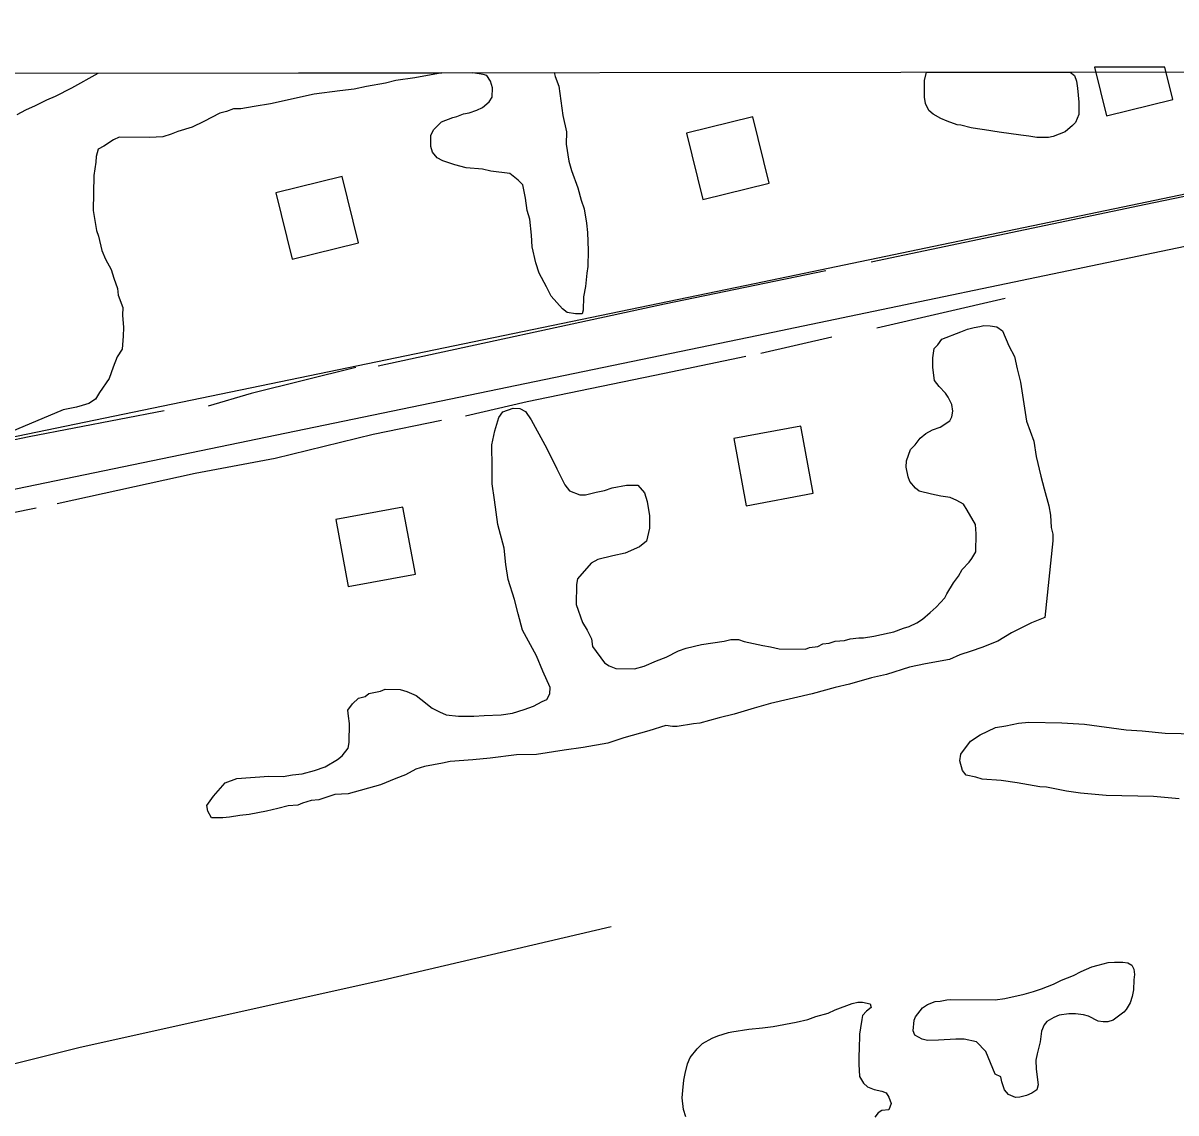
# Model space of a CAD drawing. Extents: x 3297753 to 3335611, y 652252 to 677623.
# Drawn here: x 3304548 to 3305223, y 675209 to 675847 of the extents above; entities that cross this region are included whole.
import ezdxf

# ---------------------------------------------------------------- set-up
doc = ezdxf.new("R2010")
doc.units = 0
for name, color, linetype in [('V-BLDG-OTLN', 7, 'Continuous'), ('V-GRID-FRAM', 7, 'Continuous'), ('V-ROAD-CNTR', 7, 'Continuous'), ('V-SITE-VEGE', 7, 'Continuous'), ('V-TOPO-SHOR', 7, 'Continuous')]:
    doc.layers.add(name, color=color, linetype=linetype)

msp = doc.modelspace()

# ---------------------------------------------------------------- linework, layer by layer
at = {"layer": 'V-BLDG-OTLN'}
msp.add_line((3305216.67, 675821.26), (3305175.48, 675821.22), dxfattribs=at)
for points in [[(3305175.48, 675821.22), (3305182.53, 675792.68)], [(3305182.53, 675792.68), (3305221.36, 675802.28), (3305216.67, 675821.26)]]:
    msp.add_lwpolyline(points, dxfattribs=at)
for points in [[(3304946.21, 675743.58), (3304985.04, 675753.18), (3304975.44, 675792.01), (3304936.61, 675782.41)], [(3304705.71, 675708.72), (3304744.54, 675718.32), (3304734.95, 675757.15), (3304696.11, 675747.55)], [(3305003.52, 675610.88), (3304964.2, 675603.57), (3304971.5, 675564.24), (3305010.83, 675571.55)], [(3304770.56, 675563.49), (3304731.23, 675556.19), (3304738.54, 675516.86), (3304777.86, 675524.17)]]:
    msp.add_lwpolyline(points, close=True, dxfattribs=at)
at = {"layer": 'V-GRID-FRAM'}
msp.add_lwpolyline([(3301859.64, 675814.9), (3333399.09, 675847.01), (3333425.54, 657662.73), (3301870.22, 657630.6), (3301859.64, 675814.9)], dxfattribs=at)
at = {"layer": 'V-ROAD-CNTR'}
for points in [[(3304089.75, 675508.33), (3304148.23, 675518.96), (3304527.08, 675601.44), (3304971.63, 675693.44), (3305454.56, 675794.08), (3305573.8, 675819.42)], [(3304095.11, 675478.81), (3304154.11, 675489.53), (3304533.31, 675572.09), (3304977.73, 675664.07), (3305460.73, 675764.73), (3305706.23, 675816.89)]]:
    msp.add_lwpolyline(points, dxfattribs=at)
at = {"layer": 'V-SITE-VEGE'}
for p, q in [((3304576.58, 675808.97), (3304592.06, 675817.68)), ((3304592.06, 675817.68), (3304793.28, 675817.89)), ((3304777.51, 675814.86), (3304766.39, 675813.39)), ((3304791.42, 675817.39), (3304777.51, 675814.86)), ((3304793.28, 675817.89), (3304791.42, 675817.39)), ((3304811.43, 675817.9), (3304859.12, 675817.95)), ((3304817.49, 675816.93), (3304811.43, 675817.9)), ((3304819.7, 675816.34), (3304817.49, 675816.93)), ((3304821.85, 675812.97), (3304819.7, 675816.34)), ((3304859.12, 675817.95), (3304859.63, 675815.63)), ((3304859.63, 675815.63), (3304861.75, 675810.05)), ((3305075.92, 675813.37), (3305077.08, 675818.17)), ((3305077.08, 675818.17), (3305161.13, 675818.26)), ((3305161.13, 675818.26), (3305163.75, 675816.37)), ((3305163.75, 675816.37), (3305164.9, 675812.9)), ((3304567.07, 675804.15), (3304576.58, 675808.97)), ((3304741.89, 675808.28), (3304733.55, 675807.32)), ((3304749.13, 675809.81), (3304741.89, 675808.28)), ((3304760.26, 675811.84), (3304749.13, 675809.81)), ((3304766.39, 675813.39), (3304760.26, 675811.84)), ((3304822.9, 675809.07), (3304821.85, 675812.97)), ((3304822.8, 675803.52), (3304822.9, 675809.07)), ((3304861.75, 675810.05), (3304864.22, 675792.81)), ((3305075.89, 675803.64), (3305075.92, 675813.37)), ((3305164.9, 675812.9), (3305165.59, 675808.95)), ((3305165.59, 675808.95), (3305166.26, 675800.61)), ((3304555.32, 675798.81), (3304562.04, 675802.02)), ((3304562.04, 675802.02), (3304567.07, 675804.15)), ((3304718.54, 675805.36), (3304692.92, 675799.71)), ((3304733.55, 675807.32), (3304718.54, 675805.36)), ((3304821.08, 675800.78), (3304822.8, 675803.52)), ((3305076.58, 675799.92), (3305075.89, 675803.64)), ((3304544.69, 675793.45), (3304549.73, 675796.13)), ((3304549.73, 675796.13), (3304555.32, 675798.81)), ((3304667.32, 675795.17), (3304663.42, 675794.13)), ((3304671.23, 675796.76), (3304667.32, 675795.17)), ((3304675.67, 675796.69), (3304671.23, 675796.76)), ((3304683.46, 675798.21), (3304675.67, 675796.69)), ((3304692.92, 675799.71), (3304683.46, 675798.21)), ((3304809.32, 675794.33), (3304813.79, 675795.92)), ((3304813.79, 675795.92), (3304817.15, 675797.52)), ((3304817.15, 675797.52), (3304821.08, 675800.78)), ((3305078.42, 675795.75), (3305076.58, 675799.92)), ((3305080.96, 675793.66), (3305078.42, 675795.75)), ((3305166.26, 675800.61), (3305166.24, 675793.43)), ((3304653.9, 675789.3), (3304647.19, 675786.09)), ((3304663.42, 675794.13), (3304653.9, 675789.3)), ((3304788.63, 675784.71), (3304793.14, 675789.07)), ((3304793.14, 675789.07), (3304799.85, 675791.72)), ((3304799.85, 675791.72), (3304802.07, 675792.24)), ((3304802.07, 675792.24), (3304805.98, 675793.83)), ((3304805.98, 675793.83), (3304809.32, 675794.33)), ((3304864.22, 675792.81), (3304866.27, 675783.34)), ((3305085.59, 675791.09), (3305080.96, 675793.66)), ((3305089.29, 675789.46), (3305085.59, 675791.09)), ((3305095.08, 675787.36), (3305089.29, 675789.46)), ((3305164.37, 675788.8), (3305162.52, 675786.95)), ((3305166.24, 675793.43), (3305164.37, 675788.8)), ((3304634.91, 675781.87), (3304629.89, 675780.3)), ((3304638.82, 675783.46), (3304634.91, 675781.87)), ((3304647.19, 675786.09), (3304638.82, 675783.46)), ((3304786.79, 675774.76), (3304786.9, 675781.41)), ((3304786.9, 675781.41), (3304788.63, 675784.71)), ((3304866.27, 675783.34), (3304866.14, 675776.13)), ((3305097.17, 675787.12), (3305095.08, 675787.36)), ((3305103.19, 675785.72), (3305097.17, 675787.12)), ((3305106.89, 675785.01), (3305103.19, 675785.72)), ((3305111.06, 675784.54), (3305106.89, 675785.01)), ((3305119.63, 675783.12), (3305111.06, 675784.54)), ((3305132.37, 675781.24), (3305119.63, 675783.12)), ((3305137.01, 675780.76), (3305132.37, 675781.24)), ((3305158.33, 675783.25), (3305151.37, 675780.49)), ((3305162.52, 675786.95), (3305158.33, 675783.25)), ((3304595.4, 675774.8), (3304592.04, 675773.2)), ((3304601.01, 675778.58), (3304595.4, 675774.8)), ((3304604.37, 675780.19), (3304601.01, 675778.58)), ((3304622.12, 675779.88), (3304604.37, 675780.19)), ((3304629.89, 675780.3), (3304622.12, 675779.88)), ((3304787.84, 675771.41), (3304786.79, 675774.76)), ((3304866.14, 675776.13), (3304867.63, 675766.12)), ((3305141.64, 675780.05), (3305137.01, 675780.76)), ((3305148.59, 675780.03), (3305141.64, 675780.05)), ((3305151.37, 675780.49), (3305148.59, 675780.03)), ((3304590.85, 675768.78), (3304590.8, 675765.45)), ((3304592.04, 675773.2), (3304590.85, 675768.78)), ((3304790.55, 675768.03), (3304787.84, 675771.41)), ((3304793.85, 675766.31), (3304790.55, 675768.03)), ((3304590.8, 675765.45), (3304589.55, 675757.71)), ((3304801.02, 675763.96), (3304793.85, 675766.31)), ((3304807.65, 675762.18), (3304801.02, 675763.96)), ((3304817.07, 675761.46), (3304807.65, 675762.18)), ((3304822.04, 675760.26), (3304817.07, 675761.46)), ((3304867.63, 675766.12), (3304869.2, 675760.55)), ((3304589.55, 675757.71), (3304589.19, 675737.19)), ((3304833.11, 675758.96), (3304822.04, 675760.26)), ((3304838.03, 675754.99), (3304833.11, 675758.96)), ((3304840.75, 675752.17), (3304838.03, 675754.99)), ((3304869.2, 675760.55), (3304872.9, 675750.49)), ((3304842.28, 675744.38), (3304840.75, 675752.17)), ((3304872.9, 675750.49), (3304874.99, 675743.24)), ((3304843.26, 675737.15), (3304842.28, 675744.38)), ((3304874.99, 675743.24), (3304876.57, 675738.22)), ((3304589.19, 675737.19), (3304591.2, 675725.5)), ((3304844.84, 675732.13), (3304843.26, 675737.15)), ((3304876.57, 675738.22), (3304878.08, 675729.88)), ((3304845.78, 675722.68), (3304844.84, 675732.13)), ((3304878.08, 675729.88), (3304878.54, 675724.32)), ((3304591.2, 675725.5), (3304592.25, 675722.15)), ((3304592.25, 675722.15), (3304594.32, 675713.8)), ((3304846.22, 675716.01), (3304845.78, 675722.68)), ((3304878.54, 675724.32), (3304878.91, 675713.77)), ((3304594.32, 675713.8), (3304596.45, 675708.77)), ((3304848.27, 675706.55), (3304846.22, 675716.01)), ((3304878.91, 675713.77), (3304878.75, 675704.35)), ((3304596.45, 675708.77), (3304599.68, 675702.61)), ((3304599.68, 675702.61), (3304601.25, 675697.58)), ((3304850.38, 675700.41), (3304848.27, 675706.55)), ((3304854.68, 675692.57), (3304850.38, 675700.41)), ((3304878.12, 675700.47), (3304877.43, 675692.72)), ((3304878.75, 675704.35), (3304878.12, 675700.47)), ((3304601.25, 675697.58), (3304603.36, 675691.45)), ((3304603.36, 675691.45), (3304603.85, 675687.55)), ((3304603.85, 675687.55), (3304606.49, 675680.3)), ((3304857.36, 675686.97), (3304854.68, 675692.57)), ((3304863.89, 675679.64), (3304857.36, 675686.97)), ((3304876.21, 675686.64), (3304876.08, 675678.87)), ((3304877.43, 675692.72), (3304876.21, 675686.64)), ((3304606.49, 675680.3), (3304606.41, 675675.86)), ((3304606.41, 675675.86), (3304606.84, 675668.64)), ((3304866.62, 675677.38), (3304863.89, 675679.64)), ((3304871.6, 675676.73), (3304866.62, 675677.38)), ((3304875.48, 675676.67), (3304871.6, 675676.73)), ((3304876.08, 675678.87), (3304875.48, 675676.67)), ((3304606.84, 675668.64), (3304606.75, 675663.65)), ((3304606.75, 675663.65), (3304606.06, 675655.89)), ((3304606.06, 675655.89), (3304603.21, 675651.51)), ((3304603.21, 675651.51), (3304600.88, 675645.45)), ((3304600.88, 675645.45), (3304598.55, 675638.83)), ((3304598.55, 675638.83), (3304592.86, 675630.61)), ((3304590.57, 675626.77), (3304586.64, 675624.06)), ((3304592.86, 675630.61), (3304590.57, 675626.77)), ((3304571.6, 675620.44), (3304528.56, 675602.34)), ((3304579.39, 675621.97), (3304571.6, 675620.44)), ((3304582.74, 675623.02), (3304579.39, 675621.97)), ((3304586.64, 675624.06), (3304582.74, 675623.02)), ((3305123.64, 675435.41), (3305130.88, 675436.95)), ((3305130.88, 675436.95), (3305136.99, 675437.39)), ((3305136.99, 675437.39), (3305156.4, 675437.05)), ((3305156.4, 675437.05), (3305169.7, 675436.26)), ((3305102.96, 675426.35), (3305108.57, 675430.13)), ((3305108.57, 675430.13), (3305117.52, 675434.41)), ((3305117.52, 675434.41), (3305123.64, 675435.41)), ((3305169.7, 675436.26), (3305194.06, 675433.06)), ((3305194.06, 675433.06), (3305203.48, 675432.34)), ((3305203.48, 675432.34), (3305216.77, 675431)), ((3305216.77, 675431), (3305235.62, 675430.67)), ((3305097.28, 675418.68), (3305102.96, 675426.35)), ((3305096.65, 675414.81), (3305097.28, 675418.68)), ((3305098.22, 675409.23), (3305096.65, 675414.81)), ((3305100.39, 675406.42), (3305098.22, 675409.23)), ((3305105.92, 675405.21), (3305100.39, 675406.42)), ((3305109.78, 675404.04), (3305105.92, 675405.21)), ((3305120.86, 675403.29), (3305109.78, 675404.04)), ((3305130.27, 675402.01), (3305120.86, 675403.29)), ((3305143.54, 675399.56), (3305130.27, 675402.01)), ((3305147.42, 675399.49), (3305143.54, 675399.56)), ((3305159.03, 675397.07), (3305147.42, 675399.49)), ((3305167.33, 675395.81), (3305159.03, 675397.07)), ((3305182.28, 675394.44), (3305167.33, 675395.81)), ((3305210.01, 675393.95), (3305182.28, 675394.44)), ((3305224.96, 675392.58), (3305210.01, 675393.95))]:
    msp.add_line(p, q, dxfattribs=at)
for points in [[(3305066.3, 675581.21), (3305065.29, 675586.78), (3305065.36, 675590.66), (3305067.69, 675597.28), (3305070.52, 675600), (3305073.36, 675603.83), (3305076.73, 675606.55), (3305080.66, 675608.7), (3305085.12, 675610.28), (3305090.73, 675614.07), (3305091.88, 675616.27), (3305092.49, 675619.58), (3305092.01, 675623.48), (3305089.87, 675627.95), (3305088.25, 675630.2), (3305084.43, 675634.15), (3305081.72, 675637.53), (3305080.75, 675645.31), (3305080.84, 675650.86), (3305081.5, 675656.39), (3305083.75, 675658.57), (3305086.03, 675661.86), (3305097.2, 675666.1), (3305101.11, 675667.7), (3305105.01, 675668.74), (3305108.35, 675669.23), (3305110.58, 675669.75), (3305114.46, 675669.68), (3305118.33, 675669.06), (3305121.62, 675666.78), (3305125.34, 675657.84), (3305128.57, 675651.68), (3305130.1, 675644.44), (3305132.18, 675636.64), (3305135.66, 675613.83), (3305139.9, 675602.1), (3305141.41, 675593.2), (3305143.97, 675581.51), (3305146.06, 675574.26), (3305148.66, 675564.23), (3305149.67, 675558.66), (3305150.1, 675551.44), (3305151.14, 675547.54), (3305151.07, 675543.66), (3305146.4, 675498.81)], [(3304835.92, 675509.27), (3304832.24, 675520.99), (3304830.73, 675529.89), (3304829.79, 675539.34), (3304826.15, 675553.27), (3304824.19, 675567.73), (3304822.69, 675577.19), (3304822.86, 675586.61), (3304822.54, 675599.93), (3304824.35, 675608.22), (3304826.71, 675615.95), (3304828.98, 675619.24), (3304835.12, 675621.35), (3304839, 675621.28), (3304842.3, 675619.56), (3304845.54, 675614.51), (3304853.6, 675599.94), (3304857.36, 675592.66), (3304860.57, 675585.95), (3304865.4, 675576.43), (3304868.11, 675573.06), (3304874.17, 675570.73), (3304877.5, 675570.67), (3304883.63, 675572.23), (3304888.64, 675573.25), (3304893.1, 675574.83), (3304901.45, 675576.35), (3304908.11, 675576.23), (3304911.91, 675571.73), (3304913.49, 675566.71), (3304915, 675558.36), (3304914.88, 675551.15), (3304913.08, 675543.42), (3304909.14, 675540.16), (3304900.75, 675536.42), (3304893.51, 675534.89), (3304884.6, 675532.82), (3304880.68, 675530.67), (3304872.75, 675521.38), (3304872.13, 675518.07), (3304871.93, 675506.42), (3304875.63, 675495.81), (3304878.32, 675491.33), (3304881, 675486.29), (3304881.48, 675481.84), (3304888.52, 675472.29), (3304891.27, 675470.58), (3304895.12, 675468.84), (3304906.21, 675468.65), (3304911.79, 675470.21), (3304919.06, 675473.41), (3304924.64, 675475.53), (3304931.92, 675479.29), (3304936.38, 675480.87), (3304945.3, 675482.93), (3304958.65, 675484.92), (3304962.55, 675485.96), (3304966.98, 675485.88), (3304970.29, 675484.71), (3304981.34, 675482.3), (3304985.77, 675481.67), (3304990.74, 675480.47), (3305006.27, 675480.2), (3305008.51, 675481.27), (3305013.51, 675481.73), (3305016.31, 675483.35), (3305020.2, 675483.83), (3305023.55, 675484.88), (3305029.11, 675485.34), (3305032.45, 675486.39), (3305037.45, 675486.86), (3305040.23, 675486.81), (3305046.35, 675487.82), (3305055.26, 675489.87), (3305058.04, 675490.38), (3305063.63, 675492.5), (3305066.97, 675493.55), (3305071.45, 675495.69), (3305074.82, 675497.85), (3305079.32, 675501.65), (3305082.71, 675504.92), (3305087.8, 675510.38), (3305088.95, 675512.58), (3305092.95, 675519.17), (3305095.79, 675523), (3305098.07, 675526.84), (3305102.03, 675531.21), (3305103.74, 675533.4), (3305106.02, 675537.24), (3305106.21, 675547.78), (3305105.75, 675553.33), (3305100.91, 675561.74), (3305098.75, 675565.11), (3305094.9, 675567.4), (3305091.05, 675569.13), (3305085.52, 675569.78), (3305079.99, 675570.99), (3305072.81, 675572.78), (3305070.62, 675574.48), (3305067.36, 675578.42), (3305066.3, 675581.21)], [(3305146.4, 675498.81), (3305138.57, 675495.62), (3305126.82, 675489.72), (3305118.97, 675484.87), (3305109.47, 675481.15), (3305103.33, 675479.04), (3305096.64, 675476.94), (3305090.49, 675474.27), (3305076.58, 675471.75), (3305067.11, 675469.69), (3305053.72, 675465.49), (3305044.81, 675463.43), (3305031.98, 675459.77), (3305023.63, 675457.7), (3305010.25, 675454.05), (3304985.74, 675448.38), (3304976.26, 675445.78), (3304964.55, 675442.1), (3304955.64, 675440.04), (3304944.48, 675436.91), (3304940.59, 675436.42), (3304931.14, 675434.92), (3304928.36, 675434.97), (3304924.49, 675435.59), (3304914.45, 675432.44), (3304899.95, 675428.26), (3304890.46, 675425.1), (3304876, 675422.58), (3304864.88, 675421.11), (3304848.75, 675418.62), (3304837.09, 675418.27), (3304821.52, 675416.33), (3304811.52, 675415.39), (3304798.19, 675414.52), (3304793.73, 675413.49), (3304783.16, 675411.45), (3304778.14, 675409.88), (3304771.98, 675406.66), (3304766.39, 675404.54), (3304757.45, 675400.81), (3304738.5, 675395.6), (3304730.73, 675395.18), (3304721.24, 675392.02), (3304716.79, 675391.54), (3304711.77, 675389.97), (3304708.98, 675388.91), (3304703.42, 675388.45), (3304697.29, 675386.9), (3304690.61, 675385.35), (3304680.59, 675383.31), (3304675.03, 675382.85), (3304668.91, 675381.85), (3304665.02, 675381.36), (3304658.37, 675381.48), (3304656.21, 675385.4), (3304655.72, 675388.74), (3304659.7, 675394.21), (3304666.49, 675401.86), (3304673.2, 675404.52), (3304692.08, 675405.85), (3304700.4, 675405.7), (3304705.96, 675406.71), (3304711.52, 675407.17), (3304718.77, 675409.26), (3304724.91, 675411.37), (3304732.2, 675415.68), (3304735.01, 675417.85), (3304738.41, 675422.23), (3304739.02, 675425.55), (3304739.22, 675436.64), (3304738.75, 675441.08), (3304738.25, 675444.43), (3304741.09, 675448.26), (3304744.48, 675451.52), (3304748.38, 675452.57), (3304750.62, 675454.19), (3304757.31, 675455.74), (3304760.1, 675456.8), (3304768.98, 675456.64), (3304772.84, 675455.46), (3304778.35, 675453.15), (3304781.08, 675450.88), (3304787.65, 675445.77), (3304792.04, 675443.48), (3304795.9, 675441.74), (3304803.1, 675441.06), (3304811.97, 675440.91), (3304818.08, 675441.35), (3304828.07, 675441.73), (3304834.75, 675442.72), (3304841.44, 675444.82), (3304847.02, 675446.95), (3304852.06, 675449.63), (3304854.86, 675450.69), (3304856.58, 675453.99), (3304856.65, 675457.87), (3304852.38, 675467.38), (3304848.65, 675476.32), (3304840.6, 675491.44), (3304837.99, 675500.91), (3304835.92, 675509.27)], [(3304936.17, 675206.36), (3304934.79, 675210.54), (3304934.11, 675217.49), (3304934.35, 675221.66), (3304935.06, 675227.69), (3304935.77, 675231.62), (3304937.18, 675237.41), (3304938.81, 675241.11), (3304942.76, 675246.2), (3304946.01, 675249.21), (3304951.58, 675252.44), (3304954.83, 675253.82), (3304961.1, 675255.66), (3304963.18, 675256.11), (3304973.15, 675257.71), (3304981.03, 675258.38), (3304987.29, 675259.29), (3305000.74, 675261.81), (3305007.7, 675263.41), (3305012.33, 675265.02), (3305019.52, 675267.08), (3305023.7, 675268.93), (3305033.67, 675272.61), (3305036.92, 675273.53), (3305039.7, 675273.52), (3305044.1, 675272.58), (3305044.79, 675270.26), (3305042, 675268.18), (3305039.68, 675265.64), (3305039.21, 675263.32), (3305038.5, 675258.46), (3305037.8, 675254.75), (3305037.77, 675245.71), (3305037.53, 675242.47), (3305037.52, 675237.14), (3305037.96, 675229.96), (3305040.27, 675226.01), (3305042.58, 675223.92), (3305046.52, 675222.29), (3305050.92, 675221.35), (3305053.46, 675220.41), (3305055.08, 675217.86), (3305056.46, 675214.15), (3305055.06, 675210.44), (3305050.89, 675209.99), (3305048.8, 675208.61), (3305046.94, 675206.06)]]:
    msp.add_lwpolyline(points, dxfattribs=at)
msp.add_lwpolyline([(3305111.93, 675244.59), (3305106.38, 675250.17), (3305099.2, 675251.81), (3305094.33, 675251.82), (3305084.13, 675251.15), (3305077.64, 675250.94), (3305074.64, 675251.88), (3305070.24, 675254.2), (3305069.32, 675256.75), (3305069.8, 675263.01), (3305070.73, 675264.86), (3305074.69, 675270.18), (3305077.7, 675272.03), (3305082.11, 675273.87), (3305085.12, 675274.09), (3305089.06, 675274.77), (3305091.38, 675275), (3305117.34, 675274.93), (3305122.9, 675275.61), (3305134.26, 675278.13), (3305139.83, 675279.74), (3305144.46, 675281.35), (3305151.43, 675284.11), (3305156.07, 675286.41), (3305163.26, 675289.18), (3305167.67, 675291.48), (3305173.93, 675294.24), (3305177.64, 675295.16), (3305183.44, 675296.77), (3305187.15, 675296.99), (3305192.02, 675296.98), (3305195.02, 675296.51), (3305197.34, 675295.11), (3305198.49, 675292.79), (3305198.95, 675289.77), (3305198.48, 675286.53), (3305198.23, 675280.74), (3305197.52, 675276.8), (3305196.35, 675273.1), (3305194.03, 675269.16), (3305192.63, 675267.54), (3305186.36, 675262.93), (3305183.35, 675262.01), (3305180.57, 675262.02), (3305177.55, 675262.25), (3305172, 675265.28), (3305168.99, 675265.99), (3305164.35, 675266.69), (3305160.42, 675266.7), (3305154.85, 675265.79), (3305151.61, 675264.41), (3305147.66, 675262.1), (3305146.03, 675260.25), (3305144.4, 675256.55), (3305143.69, 675250.3), (3305141.81, 675243.12), (3305141.11, 675239.41), (3305141.33, 675234.31), (3305142.46, 675225.04), (3305141.76, 675222.03), (3305138.74, 675220.18), (3305135.72, 675218.8), (3305131.78, 675217.88), (3305129.23, 675217.66), (3305125.07, 675219.29), (3305122.76, 675222.08), (3305121.15, 675226.72), (3305120.69, 675229.73), (3305117.22, 675231.36)], close=True, dxfattribs=at)
at = {"layer": 'V-TOPO-SHOR'}
for p, q in [((3305123.11, 675685.65), (3305048.09, 675668.21)), ((3305021.62, 675662.99), (3304980.15, 675653.4))]:
    msp.add_line(p, q, dxfattribs=at)
for points in [[(3305286.45, 675757.53), (3305205.58, 675740.69), (3305044.67, 675707.03)], [(3305018.2, 675701.8), (3304923.73, 675682.28), (3304756.12, 675646.07)], [(3304971.32, 675651.66), (3304923.61, 675641.66), (3304843.21, 675625.1), (3304807.19, 675616.83)], [(3304742.89, 675645.22), (3304681.62, 675629.95), (3304656.4, 675622.53)], [(3304630.81, 675619.95), (3304551.74, 675604.69), (3304433.83, 675580.11)], [(3304793.07, 675614.22), (3304753.08, 675605.92), (3304695.65, 675591.94), (3304648.82, 675583.24), (3304568.05, 675565.44)], [(3304555.7, 675562.83), (3304496.85, 675550.97), (3304382.74, 675527.13)], [(3304892.54, 675317.66), (3304758.23, 675286.23), (3304581.51, 675246.97), (3304499.61, 675226.44)]]:
    msp.add_lwpolyline(points, dxfattribs=at)

doc.saveas('drawing.dxf')
